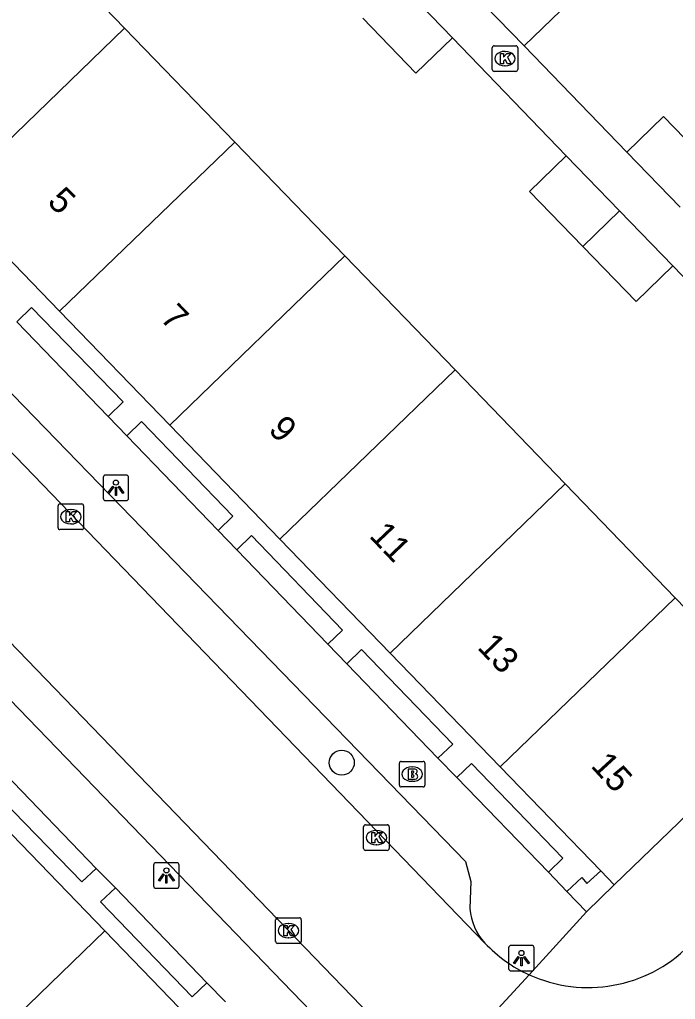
# Model space of a CAD drawing. Extents: x 157466 to 158888, y 383063 to 384677.
# Drawn here: x 158403.98 to 158429.65, y 384063.61 to 384101.94 of the extents above; entities that cross this region are included whole.
import ezdxf

# ---------------------------------------------------------------- set-up
doc = ezdxf.new("R2010")
doc.units = 0
for name, color, linetype in [('IMGEO_Boom', 7, 'Continuous'), ('IMGEO_Brandkraan', 7, 'Continuous'), ('IMGEO_Kolk', 7, 'Continuous'), ('IMGEO_Lichtpunt', 7, 'Continuous'), ('IMGEO_Pand', 7, 'Continuous'), ('IMGEO_Pand_nummerreeks', 7, 'Continuous'), ('IMGEO_Rijbaan_lokaal_open', 7, 'Continuous'), ('IMGEO_Voetpad_open', 7, 'Continuous')]:
    doc.layers.add(name, color=color, linetype=linetype)

msp = doc.modelspace()

# ---------------------------------------------------------------- linework, layer by layer
at = {"layer": 'IMGEO_Boom'}
msp.add_circle((158416.589, 384072.876), 0.489, dxfattribs=at)
at = {"layer": 'IMGEO_Brandkraan'}
for p, q in [((158418.843, 384072.001), (158418.843, 384072.853)), ((158418.918, 384072.927), (158419.77, 384072.927)), ((158419.331, 384072.707), (158419.356, 384072.707)), ((158419.844, 384072.853), (158419.844, 384072.001)), ((158419.354, 384072.147), (158419.329, 384072.147)), ((158419.77, 384071.927), (158418.918, 384071.927))]:
    msp.add_line(p, q, dxfattribs=at)
for points in [[(158418.843, 384072.001), (158418.843, 384072.853)], [(158418.918, 384072.927), (158419.77, 384072.927)], [(158419.844, 384072.853), (158419.844, 384072.001)], [(158419.191, 384072.627), (158419.191, 384072.227), (158419.404, 384072.227)], [(158419.422, 384072.627), (158419.191, 384072.627)], [(158419.37, 384072.546), (158419.316, 384072.546), (158419.316, 384072.47)], [(158419.316, 384072.47), (158419.369, 384072.47)], [(158419.378, 384072.394), (158419.316, 384072.394), (158419.316, 384072.313)], [(158419.316, 384072.313), (158419.378, 384072.313)], [(158419.77, 384071.927), (158418.918, 384071.927)]]:
    msp.add_lwpolyline(points, dxfattribs=at)
for centre, radius, start, end in [((158418.92, 384072.851), 0.0765, 91.552, 178.448), ((158418.92, 384072.851), 0.0765, 91.552, 178.448), ((158419.768, 384072.851), 0.0765, 1.552, 88.448), ((158419.768, 384072.851), 0.0765, 1.552, 88.448), ((158419.371, 384072.508), 0.0379, 267.8285, 90.9355), ((158419.379, 384072.353), 0.0404, 269.8759, 90.5077), ((158419.426, 384072.482), 0.145, 59.4692, 91.5367), ((158419.451, 384072.529), 0.0922, 285.5137, 58.1501), ((158419.456, 384072.337), 0.105, 301.3115, 78.989), ((158418.92, 384072.003), 0.0765, 181.552, 268.448), ((158418.92, 384072.003), 0.0765, 181.552, 268.448), ((158419.41, 384072.478), 0.251, 268.6676, 293.5347), ((158419.768, 384072.003), 0.0765, 271.552, 358.448), ((158419.768, 384072.003), 0.0765, 271.552, 358.448)]:
    msp.add_arc(centre, radius, start, end, dxfattribs=at)
for centre, major_axis, ratio, start_param, end_param in [((158419.33, 384072.427), (-0.387, 0.002), 0.722429, 4.712389, 7.853982), ((158419.355, 384072.427), (-0.39, 0.002), 0.717154, 1.570796, 4.712389)]:
    msp.add_ellipse(centre, major_axis=major_axis, ratio=ratio, start_param=start_param, end_param=end_param, dxfattribs=at)
at = {"layer": 'IMGEO_Kolk'}
for p, q in [((158422.478, 384099.994), (158422.478, 384100.846)), ((158422.553, 384100.92), (158423.405, 384100.92)), ((158422.966, 384100.7), (158422.991, 384100.7)), ((158423.479, 384100.846), (158423.479, 384099.994)), ((158423.405, 384099.92), (158422.553, 384099.92)), ((158422.989, 384100.14), (158422.964, 384100.14)), ((158405.485, 384082.069), (158405.485, 384082.921)), ((158405.56, 384082.995), (158406.412, 384082.995)), ((158405.973, 384082.775), (158405.998, 384082.775)), ((158406.486, 384082.921), (158406.486, 384082.069)), ((158406.412, 384081.995), (158405.56, 384081.995)), ((158405.996, 384082.215), (158405.971, 384082.215)), ((158417.52, 384070.444), (158418.372, 384070.444)), ((158417.445, 384069.518), (158417.445, 384070.37)), ((158417.933, 384070.224), (158417.958, 384070.224)), ((158418.446, 384070.37), (158418.446, 384069.518)), ((158417.956, 384069.664), (158417.931, 384069.664)), ((158418.372, 384069.444), (158417.52, 384069.444)), ((158414.002, 384065.881), (158414.002, 384066.733)), ((158414.077, 384066.807), (158414.929, 384066.807)), ((158414.49, 384066.587), (158414.515, 384066.587)), ((158415.003, 384066.733), (158415.003, 384065.881)), ((158414.929, 384065.807), (158414.077, 384065.807)), ((158414.513, 384066.027), (158414.488, 384066.027))]:
    msp.add_line(p, q, dxfattribs=at)
for points in [[(158422.478, 384099.994), (158422.478, 384100.846)], [(158422.553, 384100.92), (158423.405, 384100.92)], [(158423.479, 384100.846), (158423.479, 384099.994)], [(158422.799, 384100.62), (158422.922, 384100.62), (158422.922, 384100.469), (158423.052, 384100.62), (158423.216, 384100.62), (158423.07, 384100.469), (158423.223, 384100.22), (158423.071, 384100.22), (158422.986, 384100.384), (158422.922, 384100.317), (158422.922, 384100.22), (158422.799, 384100.22), (158422.799, 384100.62)], [(158423.405, 384099.92), (158422.553, 384099.92)], [(158405.485, 384082.069), (158405.485, 384082.921)], [(158405.56, 384082.995), (158406.412, 384082.995)], [(158405.806, 384082.695), (158405.929, 384082.695), (158405.929, 384082.544), (158406.059, 384082.695), (158406.223, 384082.695), (158406.077, 384082.544), (158406.23, 384082.295), (158406.078, 384082.295), (158405.993, 384082.459), (158405.929, 384082.392), (158405.929, 384082.295), (158405.806, 384082.295), (158405.806, 384082.695)], [(158406.486, 384082.921), (158406.486, 384082.069)], [(158406.412, 384081.995), (158405.56, 384081.995)], [(158417.52, 384070.444), (158418.372, 384070.444)], [(158417.445, 384069.518), (158417.445, 384070.37)], [(158417.766, 384070.144), (158417.889, 384070.144), (158417.889, 384069.993), (158418.019, 384070.144), (158418.183, 384070.144), (158418.037, 384069.993), (158418.19, 384069.744), (158418.038, 384069.744), (158417.953, 384069.908), (158417.889, 384069.841), (158417.889, 384069.744), (158417.766, 384069.744), (158417.766, 384070.144)], [(158418.446, 384070.37), (158418.446, 384069.518)], [(158418.372, 384069.444), (158417.52, 384069.444)], [(158414.002, 384065.881), (158414.002, 384066.733)], [(158414.077, 384066.807), (158414.929, 384066.807)], [(158415.003, 384066.733), (158415.003, 384065.881)], [(158414.323, 384066.507), (158414.446, 384066.507), (158414.446, 384066.356), (158414.576, 384066.507), (158414.74, 384066.507), (158414.594, 384066.356), (158414.747, 384066.107), (158414.595, 384066.107), (158414.51, 384066.271), (158414.446, 384066.204), (158414.446, 384066.107), (158414.323, 384066.107), (158414.323, 384066.507)], [(158414.929, 384065.807), (158414.077, 384065.807)]]:
    msp.add_lwpolyline(points, dxfattribs=at)
for centre, start, end in [((158422.555, 384100.844), 91.552, 178.448), ((158422.555, 384100.844), 91.552, 178.448), ((158423.403, 384100.844), 1.552, 88.448), ((158423.403, 384100.844), 1.552, 88.448), ((158422.555, 384099.996), 181.552, 268.448), ((158422.555, 384099.996), 181.552, 268.448), ((158423.403, 384099.996), 271.552, 358.448), ((158423.403, 384099.996), 271.552, 358.448), ((158405.562, 384082.919), 91.552, 178.448), ((158405.562, 384082.919), 91.552, 178.448), ((158406.41, 384082.919), 1.552, 88.448), ((158406.41, 384082.919), 1.552, 88.448), ((158405.562, 384082.071), 181.552, 268.448), ((158405.562, 384082.071), 181.552, 268.448), ((158406.41, 384082.071), 271.552, 358.448), ((158406.41, 384082.071), 271.552, 358.448), ((158417.522, 384070.368), 91.552, 178.448), ((158417.522, 384070.368), 91.552, 178.448), ((158418.37, 384070.368), 1.552, 88.448), ((158418.37, 384070.368), 1.552, 88.448), ((158417.522, 384069.52), 181.552, 268.448), ((158417.522, 384069.52), 181.552, 268.448), ((158418.37, 384069.52), 271.552, 358.448), ((158418.37, 384069.52), 271.552, 358.448), ((158414.079, 384066.731), 91.552, 178.448), ((158414.079, 384066.731), 91.552, 178.448), ((158414.927, 384066.731), 1.552, 88.448), ((158414.927, 384066.731), 1.552, 88.448), ((158414.079, 384065.883), 181.552, 268.448), ((158414.079, 384065.883), 181.552, 268.448), ((158414.927, 384065.883), 271.552, 358.448), ((158414.927, 384065.883), 271.552, 358.448)]:
    msp.add_arc(centre, 0.0765, start, end, dxfattribs=at)
for centre, major_axis, ratio, start_param, end_param in [((158422.965, 384100.42), (-0.387, 0.002), 0.722429, 4.712389, 7.853982), ((158422.99, 384100.42), (-0.39, 0.002), 0.717154, 1.570796, 4.712389), ((158405.972, 384082.495), (-0.387, 0.002), 0.722429, 4.712389, 7.853982), ((158405.997, 384082.495), (-0.39, 0.002), 0.717154, 1.570796, 4.712389), ((158417.932, 384069.944), (-0.387, 0.002), 0.722429, 4.712389, 7.853982), ((158417.957, 384069.944), (-0.39, 0.002), 0.717154, 1.570796, 4.712389), ((158414.489, 384066.307), (-0.387, 0.002), 0.722429, 4.712389, 7.853982), ((158414.514, 384066.307), (-0.39, 0.002), 0.717154, 1.570796, 4.712389)]:
    msp.add_ellipse(centre, major_axis=major_axis, ratio=ratio, start_param=start_param, end_param=end_param, dxfattribs=at)
at = {"layer": 'IMGEO_Lichtpunt'}
for p, q in [((158407.252, 384084.032), (158407.252, 384083.225)), ((158407.252, 384084.032), (158407.252, 384083.225)), ((158408.154, 384084.127), (158407.346, 384084.127)), ((158408.154, 384084.127), (158407.346, 384084.127)), ((158408.248, 384083.225), (158408.248, 384084.032)), ((158408.248, 384083.225), (158408.248, 384084.032)), ((158407.346, 384083.131), (158408.154, 384083.131)), ((158407.346, 384083.131), (158408.154, 384083.131)), ((158410.128, 384068.96), (158409.32, 384068.96)), ((158410.128, 384068.96), (158409.32, 384068.96)), ((158409.226, 384068.865), (158409.226, 384068.058)), ((158409.226, 384068.865), (158409.226, 384068.058)), ((158410.222, 384068.058), (158410.222, 384068.865)), ((158410.222, 384068.058), (158410.222, 384068.865)), ((158409.32, 384067.964), (158410.128, 384067.964)), ((158409.32, 384067.964), (158410.128, 384067.964)), ((158423.121, 384065.632), (158423.121, 384064.825)), ((158423.121, 384065.632), (158423.121, 384064.825)), ((158424.023, 384065.727), (158423.215, 384065.727)), ((158424.023, 384065.727), (158423.215, 384065.727)), ((158424.117, 384064.825), (158424.117, 384065.632)), ((158424.117, 384064.825), (158424.117, 384065.632)), ((158423.215, 384064.731), (158424.023, 384064.731)), ((158423.215, 384064.731), (158424.023, 384064.731))]:
    msp.add_line(p, q, dxfattribs=at)
for points in [[(158407.626, 384083.696), (158407.665, 384083.668), (158407.477, 384083.406), (158407.439, 384083.433), (158407.626, 384083.696)], [(158407.728, 384083.648), (158407.775, 384083.648), (158407.775, 384083.326), (158407.728, 384083.326), (158407.728, 384083.648)], [(158407.838, 384083.668), (158407.876, 384083.695), (158408.063, 384083.433), (158408.024, 384083.405), (158407.838, 384083.668)], [(158409.6, 384068.529), (158409.639, 384068.501), (158409.451, 384068.239), (158409.413, 384068.266), (158409.6, 384068.529)], [(158409.812, 384068.501), (158409.85, 384068.528), (158410.037, 384068.266), (158409.998, 384068.238), (158409.812, 384068.501)], [(158409.702, 384068.481), (158409.749, 384068.481), (158409.749, 384068.159), (158409.702, 384068.159), (158409.702, 384068.481)], [(158423.495, 384065.296), (158423.534, 384065.268), (158423.346, 384065.006), (158423.308, 384065.033), (158423.495, 384065.296)], [(158423.597, 384065.248), (158423.644, 384065.248), (158423.644, 384064.926), (158423.597, 384064.926), (158423.597, 384065.248)], [(158423.707, 384065.268), (158423.745, 384065.295), (158423.932, 384065.033), (158423.893, 384065.005), (158423.707, 384065.268)]]:
    msp.add_lwpolyline(points, dxfattribs=at)
for centre in [(158407.751, 384083.83), (158409.725, 384068.663), (158423.62, 384065.43)]:
    msp.add_circle(centre, 0.0994, dxfattribs=at)
for centre, start, end in [((158407.346, 384084.032), 90, 180), ((158407.346, 384084.032), 90, 180), ((158408.154, 384084.032), 0, 90), ((158408.154, 384084.032), 0, 90), ((158407.346, 384083.225), 180, 270), ((158407.346, 384083.225), 180, 270), ((158408.154, 384083.225), 270, 0), ((158408.154, 384083.225), 270, 360), ((158409.32, 384068.865), 90, 180), ((158409.32, 384068.865), 90, 180), ((158410.128, 384068.865), 0, 90), ((158410.128, 384068.865), 0, 90), ((158409.32, 384068.058), 180, 270), ((158409.32, 384068.058), 180, 270), ((158410.128, 384068.058), 270, 0), ((158410.128, 384068.058), 270, 360), ((158423.215, 384065.632), 90, 180), ((158423.215, 384065.632), 90, 180), ((158424.023, 384065.632), 0, 90), ((158424.023, 384065.632), 0, 90), ((158423.215, 384064.825), 180, 270), ((158423.215, 384064.825), 180, 270), ((158424.023, 384064.825), 270, 0), ((158424.023, 384064.825), 270, 360)]:
    msp.add_arc(centre, 0.0946, start, end, dxfattribs=at)
at = {"layer": 'IMGEO_Pand'}
for points in [[(158408.09, 384101.609), (158403.778, 384106.066)], [(158423.733, 384100.912), (158425.169, 384102.304), (158423.09, 384104.449)], [(158420.929, 384101.237), (158418.845, 384103.389)], [(158423.733, 384100.912), (158421.653, 384103.058)], [(158417.408, 384101.998), (158419.492, 384099.846), (158420.929, 384101.237)], [(158401.236, 384094.988), (158408.09, 384101.609)], [(158412.4, 384097.154), (158408.09, 384101.609)], [(158431.268, 384095.998), (158429.183, 384098.148), (158427.747, 384096.755)], [(158405.547, 384090.533), (158412.4, 384097.154)], [(158416.712, 384092.697), (158412.4, 384097.154)], [(158425.372, 384096.616), (158423.938, 384095.222), (158426.024, 384093.074)], [(158425.372, 384096.616), (158427.462, 384094.465)], [(158429.83, 384094.607), (158427.747, 384096.755)], [(158401.236, 384094.988), (158405.547, 384090.533)], [(158427.462, 384094.465), (158426.024, 384093.074)], [(158429.551, 384092.315), (158427.462, 384094.465)], [(158426.024, 384093.074), (158428.117, 384090.921), (158429.551, 384092.315)], [(158409.858, 384086.077), (158416.712, 384092.697)], [(158421.022, 384088.242), (158416.712, 384092.697)], [(158405.547, 384090.533), (158409.858, 384086.077)], [(158421.022, 384088.242), (158414.169, 384081.621)], [(158425.333, 384083.785), (158421.022, 384088.242)], [(158409.858, 384086.077), (158414.169, 384081.621)], [(158425.333, 384083.785), (158418.48, 384077.166)], [(158429.644, 384079.33), (158425.333, 384083.785)], [(158414.169, 384081.621), (158418.48, 384077.166)], [(158422.791, 384072.709), (158429.644, 384079.33)], [(158434.115, 384074.708), (158429.644, 384079.33)], [(158418.48, 384077.166), (158422.791, 384072.709)], [(158434.115, 384074.708), (158427.256, 384068.094)], [(158422.791, 384072.709), (158426.729, 384068.639)], [(158407.314, 384066.292), (158402.938, 384070.818)], [(158426.729, 384068.639), (158427.256, 384068.094)], [(158400.466, 384059.671), (158407.314, 384066.292)], [(158411.69, 384061.767), (158407.314, 384066.292)]]:
    msp.add_lwpolyline(points, dxfattribs=at)
at = {"layer": 'IMGEO_Rijbaan_lokaal_open'}
for points in [[(158422.19, 384065.818), (158388.626, 384100.595)], [(158384.682, 384097.171), (158418.428, 384062.244)], [(158420.133, 384060.457), (158423.919, 384064.582)]]:
    msp.add_lwpolyline(points, dxfattribs=at)
for centre, radius, start, end in [((158426.24, 384069.656), 5.58, 223.4618, 245.4189), ((158426.234, 384069.65), 5.571, 245.4504, 314.8085)]:
    msp.add_arc(centre, radius, start, end, dxfattribs=at)
at = {"layer": 'IMGEO_Voetpad_open'}
for points in [[(158420.929, 384101.237), (158425.372, 384096.616)], [(158427.747, 384096.755), (158423.733, 384100.912)], [(158391.476, 384099.856), (158421.426, 384069.013), (158421.636, 384068.222), (158421.597, 384067.166)], [(158415.389, 384063.145), (158385.513, 384094.046)], [(158429.551, 384092.315), (158433.979, 384087.726)], [(158403.871, 384090.125), (158404.44, 384090.681), (158408.029, 384086.988), (158407.445, 384086.424)], [(158407.445, 384086.424), (158403.871, 384090.125)], [(158408.182, 384085.665), (158407.445, 384086.424)], [(158408.182, 384085.665), (158408.75, 384086.228), (158412.327, 384082.525), (158411.749, 384081.962)], [(158411.749, 384081.962), (158408.182, 384085.665)], [(158412.482, 384081.203), (158411.749, 384081.962)], [(158412.482, 384081.203), (158413.052, 384081.764), (158416.618, 384078.061), (158416.047, 384077.513)], [(158416.047, 384077.513), (158412.482, 384081.203)], [(158416.786, 384076.744), (158416.047, 384077.513)], [(158416.786, 384076.744), (158417.368, 384077.307), (158420.932, 384073.598), (158420.355, 384073.056)], [(158420.355, 384073.056), (158416.786, 384076.744)], [(158421.095, 384072.297), (158420.355, 384073.056)], [(158421.095, 384072.297), (158421.668, 384072.843), (158425.237, 384069.143), (158424.677, 384068.588)], [(158406.983, 384068.74), (158406.415, 384068.209), (158402.847, 384071.875), (158403.419, 384072.433)], [(158403.419, 384072.433), (158406.983, 384068.74)], [(158424.677, 384068.588), (158421.095, 384072.297)], [(158406.983, 384068.74), (158407.734, 384067.982)], [(158425.402, 384067.831), (158424.677, 384068.588)], [(158425.402, 384067.831), (158425.981, 384068.38), (158426.186, 384068.144), (158426.729, 384068.639)], [(158411.312, 384064.264), (158410.728, 384063.715), (158407.151, 384067.43), (158407.734, 384067.982)], [(158407.734, 384067.982), (158411.312, 384064.264)], [(158426.17, 384067.036), (158425.402, 384067.831)], [(158427.256, 384068.094), (158426.17, 384067.036)], [(158426.17, 384067.036), (158423.919, 384064.582)], [(158411.312, 384064.264), (158412.034, 384063.515)]]:
    msp.add_lwpolyline(points, dxfattribs=at)
msp.add_arc((158423.884, 384067.368), 2.296, 185.0415, 222.449, dxfattribs=at)

# ---------------------------------------------------------------- texts
at = {"layer": 'IMGEO_Pand_nummerreeks'}
for s, rotation, p in [('5', 315.607, (158405.027, 384094.775)), ('7', 314.5817, (158409.441, 384090.224)), ('9', 313.7365, (158413.678, 384085.865)), ('11', 313.5113, (158417.629, 384081.722)), ('13', 313.9417, (158421.855, 384077.361)), ('15', 312.5014, (158426.301, 384072.733))]:
    msp.add_text(s, height=1, rotation=rotation, dxfattribs=at).set_placement(p)

doc.saveas('drawing.dxf')
